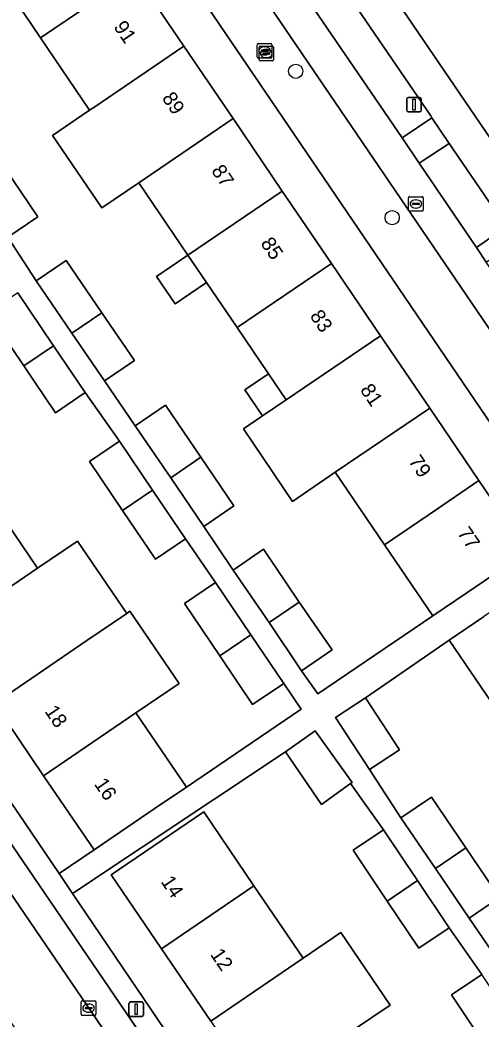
# Model space of a CAD drawing. Extents: x 159664 to 160323, y 385312 to 386115.
# Drawn here: x 160040.9 to 160072.6, y 385965 to 386033.6 of the extents above; entities that cross this region are included whole.
import ezdxf

# ---------------------------------------------------------------- set-up
doc = ezdxf.new("R2010")
doc.units = 0
for name, color, linetype in [('IMGEO_Berm_groen', 7, 'Continuous'), ('IMGEO_Boom', 7, 'Continuous'), ('IMGEO_Brandkraan', 7, 'Continuous'), ('IMGEO_Erf', 7, 'Continuous'), ('IMGEO_Fietspad_gesloten', 7, 'Continuous'), ('IMGEO_Kolk', 7, 'Continuous'), ('IMGEO_Lichtmast', 7, 'Continuous'), ('IMGEO_Pand', 7, 'Continuous'), ('IMGEO_Pand_nummerreeks', 7, 'Continuous'), ('IMGEO_Parkeervlak_open', 7, 'Continuous'), ('IMGEO_Rijbaan_lokaal_gesloten', 7, 'Continuous'), ('IMGEO_Rijbaan_lokaal_open', 7, 'Continuous'), ('IMGEO_Rioolput', 7, 'Continuous'), ('IMGEO_Voetpad_open', 7, 'Continuous')]:
    doc.layers.add(name, color=color, linetype=linetype)

msp = doc.modelspace()

# ---------------------------------------------------------------- linework, layer by layer
at = {"layer": 'IMGEO_Berm_groen'}
for points in [[(160063.203, 386035.763), (160061.154, 386034.366), (160067.183, 386025.518), (160069.23, 386026.9), (160069.145, 386027.025)], [(160070.425, 386025.142), (160068.359, 386023.773), (160072.299, 386017.991), (160074.326, 386019.407)]]:
    msp.add_lwpolyline(points, close=True, dxfattribs=at)
at = {"layer": 'IMGEO_Boom'}
for centre in [(160059.881, 386030.092), (160066.5, 386020.04)]:
    msp.add_circle(centre, 0.489, dxfattribs=at)
at = {"layer": 'IMGEO_Brandkraan'}
for p, q in [((160057.243, 386031.065), (160057.243, 386031.917)), ((160057.318, 386031.991), (160058.17, 386031.991)), ((160057.359, 386030.886), (160057.359, 386031.738)), ((160057.434, 386031.812), (160058.286, 386031.812)), ((160057.545, 386031.534), (160057.943, 386031.534)), ((160057.731, 386031.771), (160057.756, 386031.771)), ((160057.847, 386031.592), (160057.872, 386031.592)), ((160058.244, 386031.917), (160058.244, 386031.065)), ((160058.36, 386031.738), (160058.36, 386030.886)), ((160058.17, 386030.991), (160057.318, 386030.991)), ((160057.502, 386031.485), (160057.502, 386031.497)), ((160057.94, 386031.448), (160057.542, 386031.448)), ((160057.618, 386031.306), (160057.618, 386031.318)), ((160058.056, 386031.269), (160057.658, 386031.269)), ((160057.661, 386031.355), (160058.059, 386031.355)), ((160057.754, 386031.211), (160057.729, 386031.211)), ((160057.87, 386031.032), (160057.845, 386031.032)), ((160057.986, 386031.497), (160057.986, 386031.485)), ((160058.102, 386031.318), (160058.102, 386031.306)), ((160058.286, 386030.812), (160057.434, 386030.812))]:
    msp.add_line(p, q, dxfattribs=at)
for points in [[(160057.243, 386031.065), (160057.243, 386031.917)], [(160057.318, 386031.991), (160058.17, 386031.991)], [(160057.359, 386030.886), (160057.359, 386031.738)], [(160057.434, 386031.812), (160058.286, 386031.812)], [(160058.244, 386031.917), (160058.244, 386031.065)], [(160058.36, 386031.738), (160058.36, 386030.886)], [(160058.17, 386030.991), (160057.318, 386030.991)], [(160058.286, 386030.812), (160057.434, 386030.812)]]:
    msp.add_lwpolyline(points, dxfattribs=at)
for centre, radius, start, end in [((160057.32, 386031.915), 0.0765, 91.55205, 178.44795), ((160057.32, 386031.915), 0.0765, 91.55205, 178.44795), ((160057.436, 386031.736), 0.0765, 91.55205, 178.44795), ((160057.436, 386031.736), 0.0765, 91.55205, 178.44795), ((160057.542, 386031.494), 0.0403, 85.87752, 175.75265), ((160057.947, 386031.496), 0.0386, 1.73085, 96.63898), ((160058.168, 386031.915), 0.0765, 1.55205, 88.44795), ((160058.168, 386031.915), 0.0765, 1.55205, 88.44795), ((160058.284, 386031.736), 0.0765, 1.55205, 88.44795), ((160058.284, 386031.736), 0.0765, 1.55205, 88.44795), ((160057.32, 386031.067), 0.0765, 181.55205, 268.44795), ((160057.32, 386031.067), 0.0765, 181.55205, 268.44795), ((160057.436, 386030.888), 0.0765, 181.55205, 268.44795), ((160057.436, 386030.888), 0.0765, 181.55205, 268.44795), ((160057.539, 386031.484), 0.0366, 178.93798, 274.71019), ((160057.658, 386031.315), 0.0403, 85.87752, 175.75265), ((160057.655, 386031.305), 0.0366, 178.93798, 274.71019), ((160057.943, 386031.491), 0.043, 264.86636, 352.45326), ((160058.059, 386031.312), 0.043, 264.86636, 352.45326), ((160058.063, 386031.317), 0.0386, 1.73085, 96.63898), ((160058.168, 386031.067), 0.0765, 271.55205, 358.44795), ((160058.168, 386031.067), 0.0765, 271.55205, 358.44795), ((160058.284, 386030.888), 0.0765, 271.55205, 358.44795), ((160058.284, 386030.888), 0.0765, 271.55205, 358.44795)]:
    msp.add_arc(centre, radius, start, end, dxfattribs=at)
for centre, major_axis, ratio, start_param, end_param in [((160057.73, 386031.491), (-0.387, 0.002), 0.722429, 4.712389, 7.853982), ((160057.846, 386031.312), (-0.387, 0.002), 0.722429, 4.712389, 7.853982), ((160057.755, 386031.491), (-0.39, 0.002), 0.717154, 1.570796, 4.712389), ((160057.871, 386031.312), (-0.39, 0.002), 0.717154, 1.570796, 4.712389)]:
    msp.add_ellipse(centre, major_axis=major_axis, ratio=ratio, start_param=start_param, end_param=end_param, dxfattribs=at)
at = {"layer": 'IMGEO_Erf'}
for points in [[(160044.246, 386048.615), (160041.835, 386046.973), (160045.452, 386041.759), (160048.828, 386036.786), (160052.203, 386031.814), (160055.578, 386026.841), (160058.953, 386021.869), (160062.329, 386016.896), (160065.704, 386011.923), (160069.079, 386006.951), (160072.455, 386001.978), (160073.797, 386000), (160075.773, 385997.089), (160078.159, 385998.71)], [(160025.672, 386006.556), (160022.293, 386011.526), (160018.914, 386016.496), (160015.536, 386021.466), (160012.072, 386026.561), (160009.746, 386024.944), (160026.687, 386000), (160043.632, 385974.981), (160046.029, 385976.611), (160042.566, 385981.705), (160039.187, 385986.675), (160035.809, 385991.645), (160032.43, 385996.616), (160030.129, 386000), (160029.051, 386001.586)]]:
    msp.add_lwpolyline(points, close=True, dxfattribs=at)
for points in [[(160039.876, 386023.479), (160042.179, 386020.095), (160040.117, 386018.692), (160042.059, 386015.696), (160044.121, 386017.1), (160046.571, 386013.501), (160048.801, 386010.224), (160046.739, 386008.821), (160048.865, 386005.747), (160050.932, 386007.154), (160053.358, 386003.579), (160055.64, 386000.237), (160053.573, 385998.83), (160055.576, 385995.832), (160057.678, 385997.263), (160060.116, 385993.638), (160062.385, 385990.35), (160060.283, 385988.92), (160061.396, 385987.325), (160069.29, 385992.681), (160065.971, 385997.573), (160064.325, 386000), (160062.597, 386002.547), (160059.658, 386000.55), (160056.285, 386005.523), (160057.602, 386006.418), (160056.378, 386008.221), (160058.002, 386009.322), (160055.85, 386012.494), (160053.754, 386015.583), (160051.592, 386014.116), (160050.314, 386016), (160052.475, 386017.468), (160049.102, 386022.441), (160046.568, 386020.72), (160043.19, 386025.691), (160045.728, 386027.415), (160042.354, 386032.388), (160038.98, 386037.361)], [(160039.403, 386000), (160042.151, 385995.958), (160044.899, 385997.827), (160048.279, 385992.857), (160048.495, 385993.004), (160051.874, 385988.034), (160048.909, 385986.018), (160052.372, 385980.923), (160060.245, 385986.278), (160059.057, 385988.038), (160056.918, 385986.594), (160054.665, 385989.932), (160052.24, 385993.526), (160054.379, 385994.969), (160052.301, 385997.975), (160050.246, 385996.588), (160047.991, 385999.929), (160045.722, 386003.291), (160047.777, 386004.678), (160045.43, 386008.019), (160043.375, 386006.632), (160041.203, 386009.85), (160038.745, 386013.492)], [(160074.042, 385985.696), (160070.415, 385991.027), (160064.665, 385987.058), (160067.009, 385983.493), (160064.953, 385982.141), (160067.107, 385978.822), (160069.205, 385980.244), (160071.564, 385976.763), (160073.88, 385973.346), (160071.794, 385971.932), (160073.862, 385968.882)], [(160072.921, 385963.155), (160070.573, 385966.651), (160072.651, 385968.047), (160070.418, 385971.255), (160068.34, 385969.859), (160066.167, 385973.094), (160063.818, 385976.591), (160065.896, 385977.987), (160063.647, 385981.162), (160061.645, 385979.729), (160059.176, 385983.336), (160044.555, 385973.618), (160065.982, 385941.981)], [(160054.041, 385964.851), (160050.664, 385969.821), (160047.207, 385974.907), (160053.559, 385979.224), (160057.014, 385974.14), (160060.393, 385969.169), (160062.979, 385970.927), (160066.358, 385965.957), (160063.771, 385964.198)]]:
    msp.add_lwpolyline(points, dxfattribs=at)
at = {"layer": 'IMGEO_Fietspad_gesloten'}
for points in [[(160019.602, 386088.23), (160021.107, 386086.925), (160023.91, 386084.079), (160027.277, 386080.36), (160034.647, 386069.613), (160036.811, 386066.205), (160038.328, 386063.633), (160039.436, 386061.981), (160045.694, 386052.822), (160114.376, 385951.813), (160120.736, 385942.537), (160142.935, 385909.961), (160144.932, 385911.316), (160142.024, 385915.62), (160129.151, 385934.503)], [(160129.151, 385934.503), (160122.71, 385943.882), (160116.725, 385952.645), (160107.048, 385966.948), (160106.703, 385967.457), (160102.65, 385973.412), (160102.316, 385973.903), (160098.145, 385979.992), (160097.151, 385981.487), (160088.665, 385993.953), (160088.353, 385994.453), (160083.105, 386002.104), (160081.757, 386004.091), (160078.702, 386008.561), (160078.214, 386009.324), (160072.955, 386016.982), (160072.299, 386017.991), (160068.359, 386023.773), (160067.183, 386025.518), (160061.154, 386034.366), (160060.642, 386035.125), (160059.222, 386037.252)]]:
    msp.add_lwpolyline(points, dxfattribs=at)
at = {"layer": 'IMGEO_Kolk'}
for p, q in [((160045.157, 385965.317), (160045.157, 385966.169)), ((160045.232, 385966.243), (160046.084, 385966.243)), ((160045.416, 385965.737), (160045.416, 385965.749)), ((160045.854, 385965.7), (160045.456, 385965.7)), ((160045.459, 385965.786), (160045.857, 385965.786)), ((160045.645, 385966.023), (160045.67, 385966.023)), ((160045.9, 385965.749), (160045.9, 385965.737)), ((160046.158, 385966.169), (160046.158, 385965.317)), ((160046.084, 385965.243), (160045.232, 385965.243)), ((160045.668, 385965.463), (160045.643, 385965.463))]:
    msp.add_line(p, q, dxfattribs=at)
for points in [[(160045.157, 385965.317), (160045.157, 385966.169)], [(160045.232, 385966.243), (160046.084, 385966.243)], [(160046.158, 385966.169), (160046.158, 385965.317)], [(160046.084, 385965.243), (160045.232, 385965.243)]]:
    msp.add_lwpolyline(points, dxfattribs=at)
for centre, radius, start, end in [((160045.234, 385966.167), 0.0765, 91.55205, 178.44795), ((160045.234, 385966.167), 0.0765, 91.55205, 178.44795), ((160045.456, 385965.746), 0.0403, 85.87752, 175.75265), ((160045.453, 385965.736), 0.0366, 178.93798, 274.71019), ((160045.857, 385965.743), 0.043, 264.86636, 352.45326), ((160045.861, 385965.748), 0.0386, 1.73085, 96.63898), ((160046.082, 385966.167), 0.0765, 1.55205, 88.44795), ((160046.082, 385966.167), 0.0765, 1.55205, 88.44795), ((160045.234, 385965.319), 0.0765, 181.55205, 268.44795), ((160045.234, 385965.319), 0.0765, 181.55205, 268.44795), ((160046.082, 385965.319), 0.0765, 271.55205, 358.44795), ((160046.082, 385965.319), 0.0765, 271.55205, 358.44795)]:
    msp.add_arc(centre, radius, start, end, dxfattribs=at)
for centre, major_axis, ratio, start_param, end_param in [((160045.644, 385965.743), (-0.387, 0.002), 0.722429, 4.712389, 7.853982), ((160045.669, 385965.743), (-0.39, 0.002), 0.717154, 1.570796, 4.712389)]:
    msp.add_ellipse(centre, major_axis=major_axis, ratio=ratio, start_param=start_param, end_param=end_param, dxfattribs=at)
at = {"layer": 'IMGEO_Lichtmast'}
for p, q in [((160067.506, 386027.399), (160067.506, 386028.199)), ((160067.506, 386028.199), (160067.506, 386027.399)), ((160067.606, 386028.299), (160068.396, 386028.299)), ((160068.396, 386028.299), (160067.606, 386028.299)), ((160068.496, 386028.199), (160068.496, 386027.399)), ((160068.496, 386027.399), (160068.496, 386028.199)), ((160068.396, 386027.299), (160067.606, 386027.299)), ((160067.606, 386027.299), (160068.396, 386027.299)), ((160048.428, 385965.269), (160048.428, 385966.069)), ((160048.428, 385966.069), (160048.428, 385965.269)), ((160048.528, 385966.169), (160049.318, 385966.169)), ((160049.318, 385966.169), (160048.528, 385966.169)), ((160049.418, 385966.069), (160049.418, 385965.269)), ((160049.418, 385965.269), (160049.418, 385966.069)), ((160049.318, 385965.169), (160048.528, 385965.169)), ((160048.528, 385965.169), (160049.318, 385965.169))]:
    msp.add_line(p, q, dxfattribs=at)
for points in [[(160067.926, 386028.174), (160068.076, 386028.174), (160068.076, 386027.424), (160067.926, 386027.424), (160067.926, 386028.174)], [(160048.848, 385966.044), (160048.998, 385966.044), (160048.998, 385965.294), (160048.848, 385965.294), (160048.848, 385966.044)]]:
    msp.add_lwpolyline(points, dxfattribs=at)
for centre, start, end in [((160067.606, 386028.199), 90, 180), ((160067.606, 386028.199), 90, 180), ((160068.396, 386028.199), 0, 90), ((160068.396, 386028.199), 360, 90), ((160067.606, 386027.399), 180, 270), ((160067.606, 386027.399), 180, 270), ((160068.396, 386027.399), 270, 0), ((160068.396, 386027.399), 270, 0), ((160048.528, 385966.069), 90, 180), ((160048.528, 385966.069), 90, 180), ((160049.318, 385966.069), 0, 90), ((160049.318, 385966.069), 360, 90), ((160048.528, 385965.269), 180, 270), ((160048.528, 385965.269), 180, 270), ((160049.318, 385965.269), 270, 0), ((160049.318, 385965.269), 270, 0)]:
    msp.add_arc(centre, 0.1, start, end, dxfattribs=at)
at = {"layer": 'IMGEO_Pand'}
for points in [[(160038.98, 386037.361), (160042.354, 386032.388), (160048.828, 386036.786), (160045.452, 386041.759)], [(160048.828, 386036.786), (160042.354, 386032.388), (160045.728, 386027.415), (160046.017, 386027.611), (160052.203, 386031.814)], [(160052.203, 386031.814), (160046.017, 386027.611), (160045.728, 386027.415), (160043.19, 386025.691), (160046.568, 386020.72), (160049.102, 386022.441), (160055.578, 386026.841)], [(160049.102, 386022.441), (160052.475, 386017.468), (160058.953, 386021.869), (160055.578, 386026.841)], [(160037.813, 386022.077), (160040.117, 386018.692), (160042.179, 386020.095), (160039.876, 386023.479)], [(160058.953, 386021.869), (160052.475, 386017.468), (160053.754, 386015.583), (160055.85, 386012.494), (160062.329, 386016.896)], [(160052.475, 386017.468), (160050.314, 386016), (160051.592, 386014.116), (160053.754, 386015.583)], [(160046.571, 386013.501), (160044.121, 386017.1), (160042.059, 386015.696), (160044.509, 386012.098)], [(160062.329, 386016.896), (160055.85, 386012.494), (160058.002, 386009.322), (160059.224, 386007.52), (160065.704, 386011.923)], [(160043.253, 386011.245), (160040.8, 386014.879), (160038.745, 386013.492), (160041.203, 386009.85)], [(160044.509, 386012.098), (160046.739, 386008.821), (160048.801, 386010.224), (160046.571, 386013.501)], [(160065.704, 386011.923), (160059.224, 386007.52), (160057.602, 386006.418), (160056.285, 386005.523), (160059.658, 386000.55), (160062.597, 386002.547), (160069.079, 386006.951)], [(160041.203, 386009.85), (160043.375, 386006.632), (160045.43, 386008.019), (160043.253, 386011.245)], [(160058.002, 386009.322), (160056.378, 386008.221), (160057.602, 386006.418), (160059.224, 386007.52)], [(160048.865, 386005.747), (160051.295, 386002.177), (160053.358, 386003.579), (160050.932, 386007.154)], [(160072.455, 386001.978), (160069.079, 386006.951), (160062.597, 386002.547), (160064.325, 386000), (160065.971, 385997.573), (160069.543, 386000)], [(160047.777, 386004.678), (160045.722, 386003.291), (160047.991, 385999.929), (160050.041, 386001.324)], [(160053.358, 386003.579), (160051.295, 386002.177), (160053.573, 385998.83), (160055.64, 386000.237)], [(160069.543, 386000), (160065.971, 385997.573), (160069.29, 385992.681), (160071.639, 385994.278), (160075.773, 385997.089), (160073.797, 386000), (160072.455, 386001.978)], [(160037.407, 386000), (160032.43, 385996.616), (160035.809, 385991.645), (160042.151, 385995.958), (160039.403, 386000), (160038.772, 386000.928)], [(160050.041, 386001.324), (160047.991, 385999.929), (160050.246, 385996.588), (160052.301, 385997.975)], [(160048.279, 385992.857), (160044.899, 385997.827), (160042.151, 385995.958), (160035.809, 385991.645), (160039.187, 385986.675), (160045.53, 385990.988)], [(160055.576, 385995.832), (160058.053, 385992.236), (160060.116, 385993.638), (160057.678, 385997.263)], [(160080.525, 385990.103), (160076.898, 385995.435), (160072.764, 385992.624), (160070.415, 385991.027), (160074.042, 385985.696)], [(160054.379, 385994.969), (160052.24, 385993.526), (160054.665, 385989.932), (160056.799, 385991.383)], [(160060.116, 385993.638), (160058.053, 385992.236), (160060.283, 385988.92), (160062.385, 385990.35)], [(160048.279, 385992.857), (160045.53, 385990.988), (160039.187, 385986.675), (160042.566, 385981.705), (160048.909, 385986.018), (160051.874, 385988.034), (160048.495, 385993.004)], [(160056.799, 385991.383), (160054.665, 385989.932), (160056.918, 385986.594), (160059.057, 385988.038)], [(160064.665, 385987.058), (160062.609, 385985.706), (160064.953, 385982.141), (160067.009, 385983.493)], [(160042.566, 385981.705), (160046.029, 385976.611), (160050.165, 385979.422), (160052.372, 385980.923), (160048.909, 385986.018)], [(160061.216, 385984.797), (160059.176, 385983.336), (160061.645, 385979.729), (160063.647, 385981.162), (160063.761, 385981.244)], [(160069.205, 385980.244), (160067.107, 385978.822), (160069.468, 385975.338), (160071.564, 385976.763)], [(160057.014, 385974.14), (160053.559, 385979.224), (160047.207, 385974.907), (160050.664, 385969.821)], [(160065.896, 385977.987), (160063.818, 385976.591), (160066.167, 385973.094), (160068.237, 385974.502)], [(160071.564, 385976.763), (160069.468, 385975.338), (160071.783, 385971.924), (160071.794, 385971.932), (160073.88, 385973.346)], [(160060.393, 385969.169), (160057.014, 385974.14), (160050.664, 385969.821), (160054.041, 385964.851)], [(160068.237, 385974.502), (160066.167, 385973.094), (160068.34, 385969.859), (160070.418, 385971.255)], [(160062.979, 385970.927), (160060.393, 385969.169), (160054.041, 385964.851), (160057.42, 385959.88), (160063.771, 385964.198), (160066.358, 385965.957)], [(160072.651, 385968.047), (160070.573, 385966.651), (160072.921, 385963.155), (160074.991, 385964.563)]]:
    msp.add_lwpolyline(points, close=True, dxfattribs=at)
at = {"layer": 'IMGEO_Parkeervlak_open'}
for points in [[(160114.415, 385965.037), (160090.609, 386000), (160062.269, 386041.617)], [(160062.599, 386036.651), (160062.684, 386036.526), (160063.203, 386035.763), (160069.145, 386027.025), (160069.23, 386026.9), (160070.425, 386025.142), (160074.326, 386019.407)]]:
    msp.add_lwpolyline(points, dxfattribs=at)
msp.add_lwpolyline([(160064.211, 385938.441), (160065.87, 385939.508), (160060.979, 385946.691), (160024.678, 386000), (160018.832, 386008.584), (160015.58, 386013.323), (160014, 386012.221), (160017.194, 386007.556), (160022.338, 386000), (160059.464, 385945.467)], close=True, dxfattribs=at)
at = {"layer": 'IMGEO_Rijbaan_lokaal_gesloten'}
msp.add_lwpolyline([(160062.269, 386041.617), (160090.609, 386000)], dxfattribs=at)
at = {"layer": 'IMGEO_Rijbaan_lokaal_open'}
msp.add_lwpolyline([(160064.211, 385938.441), (160059.464, 385945.467), (160022.338, 386000), (160017.194, 386007.556), (160014, 386012.221), (160010, 386009.433), (160016.412, 386000), (160051.154, 385948.787), (160059.997, 385935.686)], close=True, dxfattribs=at)
at = {"layer": 'IMGEO_Rioolput'}
for p, q in [((160067.632, 386020.554), (160067.632, 386021.406)), ((160067.707, 386021.48), (160068.559, 386021.48)), ((160068.12, 386021.26), (160068.145, 386021.26)), ((160068.633, 386021.406), (160068.633, 386020.554)), ((160067.891, 386020.974), (160067.891, 386020.986)), ((160068.329, 386020.937), (160067.931, 386020.937)), ((160067.934, 386021.023), (160068.332, 386021.023)), ((160068.143, 386020.7), (160068.118, 386020.7)), ((160068.375, 386020.986), (160068.375, 386020.974)), ((160068.559, 386020.48), (160067.707, 386020.48))]:
    msp.add_line(p, q, dxfattribs=at)
for points in [[(160067.632, 386020.554), (160067.632, 386021.406)], [(160067.707, 386021.48), (160068.559, 386021.48)], [(160068.633, 386021.406), (160068.633, 386020.554)], [(160068.559, 386020.48), (160067.707, 386020.48)]]:
    msp.add_lwpolyline(points, dxfattribs=at)
for centre, radius, start, end in [((160067.709, 386021.404), 0.0765, 91.55205, 178.44795), ((160067.709, 386021.404), 0.0765, 91.55205, 178.44795), ((160068.557, 386021.404), 0.0765, 1.55205, 88.44795), ((160068.557, 386021.404), 0.0765, 1.55205, 88.44795), ((160067.709, 386020.556), 0.0765, 181.55205, 268.44795), ((160067.709, 386020.556), 0.0765, 181.55205, 268.44795), ((160067.931, 386020.983), 0.0403, 85.87752, 175.75265), ((160067.928, 386020.973), 0.0366, 178.93798, 274.71019), ((160068.332, 386020.98), 0.043, 264.86636, 352.45326), ((160068.336, 386020.985), 0.0386, 1.73085, 96.63898), ((160068.557, 386020.556), 0.0765, 271.55205, 358.44795), ((160068.557, 386020.556), 0.0765, 271.55205, 358.44795)]:
    msp.add_arc(centre, radius, start, end, dxfattribs=at)
for centre, major_axis, ratio, start_param, end_param in [((160068.119, 386020.98), (-0.387, 0.002), 0.722429, 4.712389, 7.853982), ((160068.144, 386020.98), (-0.39, 0.002), 0.717154, 1.570796, 4.712389)]:
    msp.add_ellipse(centre, major_axis=major_axis, ratio=ratio, start_param=start_param, end_param=end_param, dxfattribs=at)
at = {"layer": 'IMGEO_Voetpad_open'}
for points in [[(160041.184, 386053.483), (160044.246, 386048.615), (160078.159, 385998.71), (160079.283, 385997.056), (160103.27, 385961.758), (160104.99, 385959.227), (160109.256, 385952.949), (160112.905, 385947.28)], [(160114.376, 385951.813), (160045.694, 386052.822)], [(160075.773, 385997.089), (160071.639, 385994.278), (160069.29, 385992.681), (160061.396, 385987.325), (160060.283, 385988.92), (160058.053, 385992.236), (160055.576, 385995.832), (160053.573, 385998.83), (160051.295, 386002.177), (160048.865, 386005.747), (160046.739, 386008.821), (160044.509, 386012.098), (160042.059, 386015.696), (160040.117, 386018.692), (160037.813, 386022.077), (160035.437, 386025.567), (160033.443, 386028.441), (160031.097, 386031.887), (160028.763, 386035.316)], [(160040.8, 386014.879), (160043.253, 386011.245), (160045.43, 386008.019), (160047.777, 386004.678), (160050.041, 386001.324), (160052.301, 385997.975), (160054.379, 385994.969), (160056.799, 385991.383), (160059.057, 385988.038), (160060.245, 385986.278), (160052.372, 385980.923), (160050.165, 385979.422), (160046.029, 385976.611), (160043.632, 385974.981), (160044.555, 385973.618), (160059.176, 385983.336), (160061.216, 385984.797), (160063.761, 385981.244), (160063.647, 385981.162), (160065.896, 385977.987), (160068.237, 385974.502), (160070.418, 385971.255), (160072.651, 385968.047)], [(160024.678, 386000), (160060.979, 385946.691)], [(160065.982, 385941.981), (160044.555, 385973.618), (160043.632, 385974.981), (160026.687, 386000)], [(160073.862, 385968.882), (160071.794, 385971.932), (160071.783, 385971.924), (160069.468, 385975.338), (160067.107, 385978.822), (160064.953, 385982.141), (160062.609, 385985.706), (160064.665, 385987.058), (160070.415, 385991.027), (160072.764, 385992.624)]]:
    msp.add_lwpolyline(points, dxfattribs=at)
for points in [[(160070.425, 386025.142), (160069.23, 386026.9), (160067.183, 386025.518), (160068.359, 386023.773)], [(160072.299, 386017.991), (160072.955, 386016.982), (160075.003, 386018.411), (160074.326, 386019.407)]]:
    msp.add_lwpolyline(points, close=True, dxfattribs=at)

# ---------------------------------------------------------------- texts
at = {"layer": 'IMGEO_Pand_nummerreeks'}
for s, rotation, p in [('91', 304.16526, (160047.338, 386033.14)), ('89', 304.16526, (160050.659, 386028.247)), ('87', 304.16772, (160054.045, 386023.259)), ('85', 304.16526, (160057.429, 386018.274)), ('83', 304.16526, (160060.814, 386013.287)), ('81', 304.16526, (160064.262, 386008.206)), ('79', 304.16772, (160067.585, 386003.312)), ('77', 304.16884, (160070.936, 385998.375)), ('18', 304.20537, (160042.602, 385986.135)), ('16', 304.20813, (160045.999, 385981.136)), ('14', 304.20084, (160050.578, 385974.43)), ('12', 304.20084, (160053.976, 385969.43))]:
    msp.add_text(s, height=1, rotation=rotation, dxfattribs=at).set_placement(p)

doc.saveas('drawing.dxf')
